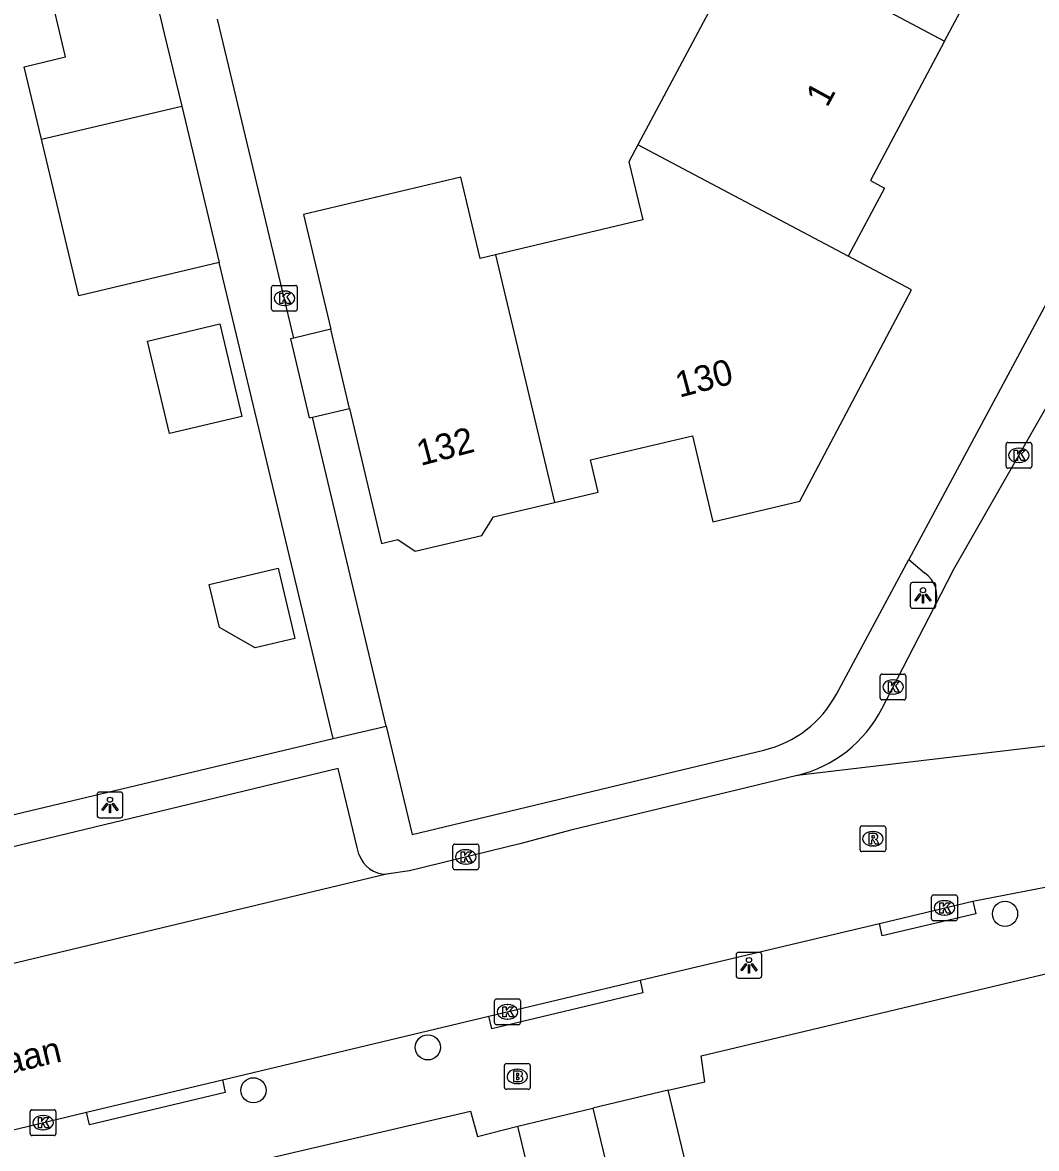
# Model space of a CAD drawing. Extents: x 158461 to 159795, y 387220 to 388672.
# Drawn here: x 159356.03 to 159395.42, y 388488.3 to 388532.04 of the extents above; entities that cross this region are included whole.
import ezdxf

# ---------------------------------------------------------------- set-up
doc = ezdxf.new("R2010")
doc.units = 0
for name, color, linetype in [('IMGEO_Boom', 7, 'Continuous'), ('IMGEO_Brandkraan', 7, 'Continuous'), ('IMGEO_Kolk', 7, 'Continuous'), ('IMGEO_Lichtpunt', 7, 'Continuous'), ('IMGEO_Openbare_ruimte_label', 7, 'Continuous'), ('IMGEO_Pand', 7, 'Continuous'), ('IMGEO_Pand_nummerreeks', 7, 'Continuous'), ('IMGEO_Rijbaan_lokaal_open', 7, 'Continuous'), ('IMGEO_Rioolput', 7, 'Continuous'), ('IMGEO_Voetpad_open', 7, 'Continuous')]:
    doc.layers.add(name, color=color, linetype=linetype)

msp = doc.modelspace()

# ---------------------------------------------------------------- linework, layer by layer
at = {"layer": 'IMGEO_Boom'}
for centre in [(159394.195, 388497.416), (159371.777, 388492.229), (159365.003, 388490.563)]:
    msp.add_circle(centre, 0.489, dxfattribs=at)
at = {"layer": 'IMGEO_Brandkraan'}
for p, q in [((159374.752, 388490.674), (159374.752, 388491.526)), ((159374.827, 388491.6), (159375.679, 388491.6)), ((159375.24, 388491.38), (159375.265, 388491.38)), ((159375.753, 388491.526), (159375.753, 388490.674)), ((159375.679, 388490.6), (159374.827, 388490.6)), ((159375.263, 388490.82), (159375.238, 388490.82))]:
    msp.add_line(p, q, dxfattribs=at)
for points in [[(159374.752, 388490.674), (159374.752, 388491.526)], [(159374.827, 388491.6), (159375.679, 388491.6)], [(159375.1, 388491.3), (159375.1, 388490.9), (159375.313, 388490.9)], [(159375.331, 388491.3), (159375.1, 388491.3)], [(159375.753, 388491.526), (159375.753, 388490.674)], [(159375.279, 388491.219), (159375.225, 388491.219), (159375.225, 388491.143)], [(159375.225, 388491.143), (159375.278, 388491.143)], [(159375.287, 388491.067), (159375.225, 388491.067), (159375.225, 388490.986)], [(159375.225, 388490.986), (159375.287, 388490.986)], [(159375.679, 388490.6), (159374.827, 388490.6)]]:
    msp.add_lwpolyline(points, dxfattribs=at)
for centre, radius, start, end in [((159374.829, 388491.524), 0.0765, 91.552, 178.448), ((159374.829, 388491.524), 0.0765, 91.552, 178.448), ((159375.335, 388491.155), 0.145, 59.4692, 91.5367), ((159375.677, 388491.524), 0.0765, 1.552, 88.448), ((159375.677, 388491.524), 0.0765, 1.552, 88.448), ((159375.28, 388491.181), 0.0379, 267.8285, 90.9355), ((159375.288, 388491.026), 0.0404, 269.8759, 90.5077), ((159375.319, 388491.151), 0.251, 268.6676, 293.5347), ((159375.36, 388491.202), 0.0922, 285.5137, 58.1501), ((159375.365, 388491.01), 0.105, 301.3115, 78.989), ((159374.829, 388490.676), 0.0765, 181.552, 268.448), ((159374.829, 388490.676), 0.0765, 181.552, 268.448), ((159375.677, 388490.676), 0.0765, 271.552, 358.448), ((159375.677, 388490.676), 0.0765, 271.552, 358.448)]:
    msp.add_arc(centre, radius, start, end, dxfattribs=at)
for centre, major_axis, ratio, start_param, end_param in [((159375.239, 388491.1), (-0.387, 0.002), 0.722429, 4.712389, 7.853982), ((159375.264, 388491.1), (-0.39, 0.002), 0.717154, 1.570796, 4.712389)]:
    msp.add_ellipse(centre, major_axis=major_axis, ratio=ratio, start_param=start_param, end_param=end_param, dxfattribs=at)
at = {"layer": 'IMGEO_Kolk'}
for p, q in [((159365.705, 388520.904), (159365.705, 388521.756)), ((159365.78, 388521.83), (159366.632, 388521.83)), ((159366.193, 388521.61), (159366.218, 388521.61)), ((159366.706, 388521.756), (159366.706, 388520.904)), ((159366.216, 388521.05), (159366.191, 388521.05)), ((159366.632, 388520.83), (159365.78, 388520.83)), ((159394.235, 388514.802), (159394.235, 388515.654)), ((159394.31, 388515.728), (159395.162, 388515.728)), ((159394.723, 388515.508), (159394.748, 388515.508)), ((159395.236, 388515.654), (159395.236, 388514.802)), ((159394.746, 388514.948), (159394.721, 388514.948)), ((159395.162, 388514.728), (159394.31, 388514.728)), ((159389.344, 388505.802), (159389.344, 388506.654)), ((159389.419, 388506.728), (159390.271, 388506.728)), ((159390.345, 388506.654), (159390.345, 388505.802)), ((159389.832, 388506.508), (159389.857, 388506.508)), ((159390.271, 388505.728), (159389.419, 388505.728)), ((159389.855, 388505.948), (159389.83, 388505.948)), ((159372.751, 388499.202), (159372.751, 388500.054)), ((159372.826, 388500.128), (159373.678, 388500.128)), ((159373.752, 388500.054), (159373.752, 388499.202)), ((159373.239, 388499.908), (159373.264, 388499.908)), ((159373.262, 388499.348), (159373.237, 388499.348)), ((159373.678, 388499.128), (159372.826, 388499.128)), ((159391.345, 388497.223), (159391.345, 388498.075)), ((159391.42, 388498.149), (159392.272, 388498.149)), ((159391.833, 388497.929), (159391.858, 388497.929)), ((159392.346, 388498.075), (159392.346, 388497.223)), ((159392.272, 388497.149), (159391.42, 388497.149)), ((159391.856, 388497.369), (159391.831, 388497.369)), ((159374.371, 388493.184), (159374.371, 388494.036)), ((159374.446, 388494.11), (159375.298, 388494.11)), ((159375.372, 388494.036), (159375.372, 388493.184)), ((159374.859, 388493.89), (159374.884, 388493.89)), ((159375.298, 388493.11), (159374.446, 388493.11)), ((159374.882, 388493.33), (159374.857, 388493.33)), ((159356.33, 388488.879), (159356.33, 388489.731)), ((159356.405, 388489.805), (159357.257, 388489.805)), ((159356.818, 388489.585), (159356.843, 388489.585)), ((159357.331, 388489.731), (159357.331, 388488.879)), ((159357.257, 388488.805), (159356.405, 388488.805)), ((159356.841, 388489.025), (159356.816, 388489.025))]:
    msp.add_line(p, q, dxfattribs=at)
for points in [[(159365.705, 388520.904), (159365.705, 388521.756)], [(159365.78, 388521.83), (159366.632, 388521.83)], [(159366.026, 388521.53), (159366.149, 388521.53), (159366.149, 388521.379), (159366.279, 388521.53), (159366.443, 388521.53), (159366.297, 388521.379), (159366.45, 388521.13), (159366.298, 388521.13), (159366.213, 388521.294), (159366.149, 388521.227), (159366.149, 388521.13), (159366.026, 388521.13), (159366.026, 388521.53)], [(159366.706, 388521.756), (159366.706, 388520.904)], [(159366.632, 388520.83), (159365.78, 388520.83)], [(159394.235, 388514.802), (159394.235, 388515.654)], [(159394.31, 388515.728), (159395.162, 388515.728)], [(159394.556, 388515.428), (159394.679, 388515.428), (159394.679, 388515.277), (159394.809, 388515.428), (159394.973, 388515.428), (159394.827, 388515.277), (159394.98, 388515.028), (159394.828, 388515.028), (159394.743, 388515.192), (159394.679, 388515.125), (159394.679, 388515.028), (159394.556, 388515.028), (159394.556, 388515.428)], [(159395.236, 388515.654), (159395.236, 388514.802)], [(159395.162, 388514.728), (159394.31, 388514.728)], [(159389.344, 388505.802), (159389.344, 388506.654)], [(159389.419, 388506.728), (159390.271, 388506.728)], [(159390.345, 388506.654), (159390.345, 388505.802)], [(159389.665, 388506.428), (159389.788, 388506.428), (159389.788, 388506.277), (159389.918, 388506.428), (159390.082, 388506.428), (159389.936, 388506.277), (159390.089, 388506.028), (159389.937, 388506.028), (159389.852, 388506.192), (159389.788, 388506.125), (159389.788, 388506.028), (159389.665, 388506.028), (159389.665, 388506.428)], [(159390.271, 388505.728), (159389.419, 388505.728)], [(159372.751, 388499.202), (159372.751, 388500.054)], [(159372.826, 388500.128), (159373.678, 388500.128)], [(159373.752, 388500.054), (159373.752, 388499.202)], [(159373.072, 388499.828), (159373.195, 388499.828), (159373.195, 388499.677), (159373.325, 388499.828), (159373.489, 388499.828), (159373.343, 388499.677), (159373.496, 388499.428), (159373.344, 388499.428), (159373.259, 388499.592), (159373.195, 388499.525), (159373.195, 388499.428), (159373.072, 388499.428), (159373.072, 388499.828)], [(159373.678, 388499.128), (159372.826, 388499.128)], [(159391.345, 388497.223), (159391.345, 388498.075)], [(159391.42, 388498.149), (159392.272, 388498.149)], [(159392.346, 388498.075), (159392.346, 388497.223)], [(159391.666, 388497.849), (159391.789, 388497.849), (159391.789, 388497.698), (159391.919, 388497.849), (159392.083, 388497.849), (159391.937, 388497.698), (159392.09, 388497.449), (159391.938, 388497.449), (159391.853, 388497.613), (159391.789, 388497.546), (159391.789, 388497.449), (159391.666, 388497.449), (159391.666, 388497.849)], [(159392.272, 388497.149), (159391.42, 388497.149)], [(159374.371, 388493.184), (159374.371, 388494.036)], [(159374.446, 388494.11), (159375.298, 388494.11)], [(159375.372, 388494.036), (159375.372, 388493.184)], [(159374.692, 388493.81), (159374.815, 388493.81), (159374.815, 388493.659), (159374.945, 388493.81), (159375.109, 388493.81), (159374.963, 388493.659), (159375.116, 388493.41), (159374.964, 388493.41), (159374.879, 388493.574), (159374.815, 388493.507), (159374.815, 388493.41), (159374.692, 388493.41), (159374.692, 388493.81)], [(159375.298, 388493.11), (159374.446, 388493.11)], [(159356.33, 388488.879), (159356.33, 388489.731)], [(159356.405, 388489.805), (159357.257, 388489.805)], [(159357.331, 388489.731), (159357.331, 388488.879)], [(159356.651, 388489.505), (159356.774, 388489.505), (159356.774, 388489.354), (159356.904, 388489.505), (159357.068, 388489.505), (159356.922, 388489.354), (159357.075, 388489.105), (159356.923, 388489.105), (159356.838, 388489.269), (159356.774, 388489.202), (159356.774, 388489.105), (159356.651, 388489.105), (159356.651, 388489.505)], [(159357.257, 388488.805), (159356.405, 388488.805)]]:
    msp.add_lwpolyline(points, dxfattribs=at)
for centre, start, end in [((159365.782, 388521.754), 91.552, 178.448), ((159365.782, 388521.754), 91.552, 178.448), ((159366.63, 388521.754), 1.552, 88.448), ((159366.63, 388521.754), 1.552, 88.448), ((159365.782, 388520.906), 181.552, 268.448), ((159365.782, 388520.906), 181.552, 268.448), ((159366.63, 388520.906), 271.552, 358.448), ((159366.63, 388520.906), 271.552, 358.448), ((159394.312, 388515.652), 91.552, 178.448), ((159394.312, 388515.652), 91.552, 178.448), ((159395.16, 388515.652), 1.552, 88.448), ((159395.16, 388515.652), 1.552, 88.448), ((159394.312, 388514.804), 181.552, 268.448), ((159394.312, 388514.804), 181.552, 268.448), ((159395.16, 388514.804), 271.552, 358.448), ((159395.16, 388514.804), 271.552, 358.448), ((159389.421, 388506.652), 91.552, 178.448), ((159389.421, 388506.652), 91.552, 178.448), ((159390.269, 388506.652), 1.552, 88.448), ((159390.269, 388506.652), 1.552, 88.448), ((159389.421, 388505.804), 181.552, 268.448), ((159389.421, 388505.804), 181.552, 268.448), ((159390.269, 388505.804), 271.552, 358.448), ((159390.269, 388505.804), 271.552, 358.448), ((159372.828, 388500.052), 91.552, 178.448), ((159372.828, 388500.052), 91.552, 178.448), ((159373.676, 388500.052), 1.552, 88.448), ((159373.676, 388500.052), 1.552, 88.448), ((159372.828, 388499.204), 181.552, 268.448), ((159372.828, 388499.204), 181.552, 268.448), ((159373.676, 388499.204), 271.552, 358.448), ((159373.676, 388499.204), 271.552, 358.448), ((159391.422, 388498.073), 91.552, 178.448), ((159391.422, 388498.073), 91.552, 178.448), ((159392.27, 388498.073), 1.552, 88.448), ((159392.27, 388498.073), 1.552, 88.448), ((159391.422, 388497.225), 181.552, 268.448), ((159391.422, 388497.225), 181.552, 268.448), ((159392.27, 388497.225), 271.552, 358.448), ((159392.27, 388497.225), 271.552, 358.448), ((159374.448, 388494.034), 91.552, 178.448), ((159374.448, 388494.034), 91.552, 178.448), ((159375.296, 388494.034), 1.552, 88.448), ((159375.296, 388494.034), 1.552, 88.448), ((159374.448, 388493.186), 181.552, 268.448), ((159374.448, 388493.186), 181.552, 268.448), ((159375.296, 388493.186), 271.552, 358.448), ((159375.296, 388493.186), 271.552, 358.448), ((159356.407, 388489.729), 91.552, 178.448), ((159356.407, 388489.729), 91.552, 178.448), ((159357.255, 388489.729), 1.552, 88.448), ((159357.255, 388489.729), 1.552, 88.448), ((159356.407, 388488.881), 181.552, 268.448), ((159356.407, 388488.881), 181.552, 268.448), ((159357.255, 388488.881), 271.552, 358.448), ((159357.255, 388488.881), 271.552, 358.448)]:
    msp.add_arc(centre, 0.0765, start, end, dxfattribs=at)
for centre, major_axis, ratio, start_param, end_param in [((159366.192, 388521.33), (-0.387, 0.002), 0.722429, 4.712389, 7.853982), ((159366.217, 388521.33), (-0.39, 0.002), 0.717154, 1.570796, 4.712389), ((159394.722, 388515.228), (-0.387, 0.002), 0.722429, 4.712389, 7.853982), ((159394.747, 388515.228), (-0.39, 0.002), 0.717154, 1.570796, 4.712389), ((159389.831, 388506.228), (-0.387, 0.002), 0.722429, 4.712389, 7.853982), ((159389.856, 388506.228), (-0.39, 0.002), 0.717154, 1.570796, 4.712389), ((159373.238, 388499.628), (-0.387, 0.002), 0.722429, 4.712389, 7.853982), ((159373.263, 388499.628), (-0.39, 0.002), 0.717154, 1.570796, 4.712389), ((159391.832, 388497.649), (-0.387, 0.002), 0.722429, 4.712389, 7.853982), ((159391.857, 388497.649), (-0.39, 0.002), 0.717154, 1.570796, 4.712389), ((159374.858, 388493.61), (-0.387, 0.002), 0.722429, 4.712389, 7.853982), ((159374.883, 388493.61), (-0.39, 0.002), 0.717154, 1.570796, 4.712389), ((159356.817, 388489.305), (-0.387, 0.002), 0.722429, 4.712389, 7.853982), ((159356.842, 388489.305), (-0.39, 0.002), 0.717154, 1.570796, 4.712389)]:
    msp.add_ellipse(centre, major_axis=major_axis, ratio=ratio, start_param=start_param, end_param=end_param, dxfattribs=at)
at = {"layer": 'IMGEO_Lichtpunt'}
for p, q in [((159390.511, 388510.191), (159390.511, 388509.384)), ((159390.511, 388510.191), (159390.511, 388509.384)), ((159391.413, 388510.286), (159390.605, 388510.286)), ((159391.413, 388510.286), (159390.605, 388510.286)), ((159391.507, 388509.384), (159391.507, 388510.191)), ((159391.507, 388509.384), (159391.507, 388510.191)), ((159390.605, 388509.29), (159391.413, 388509.29)), ((159390.605, 388509.29), (159391.413, 388509.29)), ((159358.932, 388502.051), (159358.932, 388501.244)), ((159358.932, 388502.051), (159358.932, 388501.244)), ((159359.834, 388502.146), (159359.026, 388502.146)), ((159359.834, 388502.146), (159359.026, 388502.146)), ((159359.928, 388501.244), (159359.928, 388502.051)), ((159359.928, 388501.244), (159359.928, 388502.051)), ((159359.026, 388501.15), (159359.834, 388501.15)), ((159359.026, 388501.15), (159359.834, 388501.15)), ((159383.752, 388495.823), (159383.752, 388495.016)), ((159383.752, 388495.823), (159383.752, 388495.016)), ((159384.654, 388495.918), (159383.846, 388495.918)), ((159384.654, 388495.918), (159383.846, 388495.918)), ((159384.748, 388495.016), (159384.748, 388495.823)), ((159384.748, 388495.016), (159384.748, 388495.823)), ((159383.846, 388494.922), (159384.654, 388494.922)), ((159383.846, 388494.922), (159384.654, 388494.922))]:
    msp.add_line(p, q, dxfattribs=at)
for points in [[(159390.885, 388509.855), (159390.924, 388509.827), (159390.736, 388509.565), (159390.698, 388509.592), (159390.885, 388509.855)], [(159390.987, 388509.807), (159391.034, 388509.807), (159391.034, 388509.485), (159390.987, 388509.485), (159390.987, 388509.807)], [(159391.097, 388509.827), (159391.135, 388509.854), (159391.322, 388509.592), (159391.283, 388509.564), (159391.097, 388509.827)], [(159359.306, 388501.715), (159359.345, 388501.687), (159359.157, 388501.425), (159359.119, 388501.452), (159359.306, 388501.715)], [(159359.408, 388501.667), (159359.455, 388501.667), (159359.455, 388501.345), (159359.408, 388501.345), (159359.408, 388501.667)], [(159359.518, 388501.687), (159359.556, 388501.714), (159359.743, 388501.452), (159359.704, 388501.424), (159359.518, 388501.687)], [(159384.126, 388495.487), (159384.165, 388495.459), (159383.977, 388495.197), (159383.939, 388495.224), (159384.126, 388495.487)], [(159384.228, 388495.439), (159384.275, 388495.439), (159384.275, 388495.117), (159384.228, 388495.117), (159384.228, 388495.439)], [(159384.338, 388495.459), (159384.376, 388495.486), (159384.563, 388495.224), (159384.524, 388495.196), (159384.338, 388495.459)]]:
    msp.add_lwpolyline(points, dxfattribs=at)
for centre in [(159391.01, 388509.989), (159359.431, 388501.849), (159384.251, 388495.621)]:
    msp.add_circle(centre, 0.0994, dxfattribs=at)
for centre, start, end in [((159390.605, 388510.191), 90, 180), ((159390.605, 388510.191), 90, 180), ((159391.413, 388510.191), 0, 90), ((159391.413, 388510.191), 0, 90), ((159390.605, 388509.384), 180, 270), ((159390.605, 388509.384), 180, 270), ((159391.413, 388509.384), 270, 0), ((159391.413, 388509.384), 270, 360), ((159359.026, 388502.051), 90, 180), ((159359.026, 388502.051), 90, 180), ((159359.834, 388502.051), 0, 90), ((159359.834, 388502.051), 0, 90), ((159359.026, 388501.244), 180, 270), ((159359.026, 388501.244), 180, 270), ((159359.834, 388501.244), 270, 0), ((159359.834, 388501.244), 270, 360), ((159383.846, 388495.823), 90, 180), ((159383.846, 388495.823), 90, 180), ((159384.654, 388495.823), 0, 90), ((159384.654, 388495.823), 0, 90), ((159383.846, 388495.016), 180, 270), ((159383.846, 388495.016), 180, 270), ((159384.654, 388495.016), 270, 0), ((159384.654, 388495.016), 270, 360)]:
    msp.add_arc(centre, 0.0946, start, end, dxfattribs=at)
at = {"layer": 'IMGEO_Pand'}
for points in [[(159380.404, 388537.399), (159378.934, 388534.64), (159382.765, 388532.605), (159379.933, 388527.289)], [(159380.404, 388537.399), (159391.848, 388531.321)], [(159391.848, 388531.321), (159394.689, 388536.669)], [(159360.829, 388534.635), (159361.542, 388531.612), (159362.217, 388528.797)], [(159356.767, 388527.513), (159356.095, 388530.314), (159357.698, 388530.705), (159356.987, 388533.729)], [(159391.848, 388531.321), (159388.969, 388525.901), (159389.513, 388525.612), (159388.109, 388522.968)], [(159356.767, 388527.513), (159362.217, 388528.797)], [(159362.217, 388528.797), (159363.674, 388522.725)], [(159363.674, 388522.725), (159358.227, 388521.427), (159356.767, 388527.513)], [(159379.933, 388527.289), (159379.585, 388526.636), (159380.128, 388524.378), (159374.41, 388523.023)], [(159388.109, 388522.968), (159379.933, 388527.289)], [(159374.41, 388523.023), (159373.805, 388522.88), (159373.058, 388526.032), (159366.947, 388524.584), (159368.003, 388520.126)], [(159374.41, 388523.023), (159376.692, 388513.399)], [(159376.692, 388513.399), (159378.392, 388513.802), (159378.096, 388515.051), (159382.054, 388515.989), (159382.846, 388512.648), (159386.221, 388513.448), (159390.565, 388521.663), (159388.109, 388522.968)], [(159360.888, 388519.665), (159363.701, 388520.332), (159364.552, 388516.742), (159361.739, 388516.075), (159360.888, 388519.665)], [(159366.566, 388519.786), (159366.44, 388519.756), (159367.168, 388516.683), (159367.299, 388516.714)], [(159368.003, 388520.126), (159366.566, 388519.786)], [(159368.731, 388517.054), (159368.003, 388520.126)], [(159367.299, 388516.714), (159368.731, 388517.054)], [(159368.731, 388517.054), (159369.975, 388511.807), (159370.617, 388511.96), (159371.291, 388511.503), (159373.879, 388512.116), (159374.325, 388512.838), (159376.692, 388513.399)], [(159365.969, 388510.848), (159366.616, 388508.119), (159365.073, 388507.753), (159363.679, 388508.535), (159363.282, 388510.212), (159365.969, 388510.848)], [(159381.109, 388490.566), (159378.192, 388489.866)], [(159386.348, 388482.74), (159383.17, 388481.977), (159381.109, 388490.566)], [(159375.277, 388489.167), (159378.192, 388489.866)], [(159378.192, 388489.866), (159382.381, 388472.4)], [(159382.381, 388472.4), (159377.392, 388471.202), (159378.039, 388468.505), (159374.944, 388467.766), (159373.045, 388475.717), (159374.749, 388476.126), (159373.862, 388479.823), (159377.321, 388480.653), (159375.277, 388489.167)]]:
    msp.add_lwpolyline(points, dxfattribs=at)
at = {"layer": 'IMGEO_Rijbaan_lokaal_open'}
for points in [[(159391.451, 388509.346), (159392.201, 388510.803), (159396.095, 388517.605), (159400.019, 388525.016)], [(159389.411, 388505.383), (159391.451, 388509.346)], [(159401.552, 388504.614), (159386.121, 388502.795)], [(159386.121, 388502.795), (159377.333, 388500.669), (159375.408, 388500.154), (159371.062, 388499.094), (159370.175, 388498.955)], [(159370.175, 388498.955), (159343.948, 388492.68)], [(159392.948, 388497.91), (159397.759, 388498.842)], [(159389.315, 388497.045), (159392.948, 388497.91)], [(159380.019, 388494.834), (159389.315, 388497.045)], [(159374.149, 388493.437), (159380.019, 388494.834)], [(159363.798, 388490.968), (159374.149, 388493.437)], [(159358.521, 388489.709), (159363.798, 388490.968)], [(159355.517, 388488.992), (159358.521, 388489.709)]]:
    msp.add_lwpolyline(points, dxfattribs=at)
msp.add_arc((159384.941, 388507.68), 5.026, 283.5803, 332.7987, dxfattribs=at)
at = {"layer": 'IMGEO_Rioolput'}
for p, q in [((159388.563, 388499.908), (159388.563, 388500.76)), ((159388.638, 388500.834), (159389.49, 388500.834)), ((159389.051, 388500.614), (159389.076, 388500.614)), ((159389.564, 388500.76), (159389.564, 388499.908)), ((159389.074, 388500.054), (159389.049, 388500.054)), ((159389.49, 388499.834), (159388.638, 388499.834))]:
    msp.add_line(p, q, dxfattribs=at)
for points in [[(159388.563, 388499.908), (159388.563, 388500.76)], [(159388.638, 388500.834), (159389.49, 388500.834)], [(159389.152, 388500.532), (159388.9, 388500.534), (159388.9, 388500.134)], [(159389.564, 388500.76), (159389.564, 388499.908)], [(159388.9, 388500.134), (159389.024, 388500.134), (159389.024, 388500.296), (159389.035, 388500.296)], [(159389.078, 388500.453), (159389.024, 388500.453), (159389.024, 388500.372)], [(159389.024, 388500.372), (159389.076, 388500.372)], [(159389.082, 388500.267), (159389.153, 388500.134), (159389.293, 388500.134), (159389.228, 388500.26)], [(159389.49, 388499.834), (159388.638, 388499.834)]]:
    msp.add_lwpolyline(points, dxfattribs=at)
for centre, radius, start, end in [((159388.64, 388500.758), 0.0765, 91.552, 178.448), ((159388.64, 388500.758), 0.0765, 91.552, 178.448), ((159389.151, 388500.422), 0.109, 350.3612, 89.416), ((159389.488, 388500.758), 0.0765, 1.552, 88.448), ((159389.488, 388500.758), 0.0765, 1.552, 88.448), ((159389.034, 388500.243), 0.0533, 26.0293, 88.6989), ((159389.06, 388500.561), 0.19, 274.7715, 282.9687), ((159389.084, 388500.357), 0.0964, 77.0061, 93.1865), ((159389.098, 388500.414), 0.0378, 276.6634, 79.6772), ((159389.149, 388500.422), 0.112, 277.5842, 350.9817), ((159389.133, 388500.207), 0.108, 29.5134, 73.7905), ((159388.64, 388499.91), 0.0765, 181.552, 268.448), ((159388.64, 388499.91), 0.0765, 181.552, 268.448), ((159389.488, 388499.91), 0.0765, 271.552, 358.448), ((159389.488, 388499.91), 0.0765, 271.552, 358.448)]:
    msp.add_arc(centre, radius, start, end, dxfattribs=at)
for centre, major_axis, ratio, start_param, end_param in [((159389.05, 388500.334), (-0.387, 0.002), 0.722429, 4.712389, 7.853982), ((159389.075, 388500.334), (-0.39, 0.002), 0.717154, 1.570796, 4.712389)]:
    msp.add_ellipse(centre, major_axis=major_axis, ratio=ratio, start_param=start_param, end_param=end_param, dxfattribs=at)
at = {"layer": 'IMGEO_Voetpad_open'}
for points in [[(159419.456, 388565.205), (159390.453, 388511.176)], [(159366.566, 388519.786), (159363.61, 388532.173)], [(159368.096, 388504.226), (159363.674, 388522.725)], [(159370.163, 388504.712), (159367.299, 388516.714)], [(159387.649, 388505.953), (159390.453, 388511.176)], [(159390.453, 388511.176), (159391.063, 388510.66)], [(159368.096, 388504.226), (159370.163, 388504.712)], [(159370.163, 388504.712), (159371.168, 388500.5), (159384.828, 388503.777)], [(159334.651, 388493.389), (159336.665, 388492.208), (159343.392, 388493.868), (159342.312, 388498.141), (159352.769, 388500.581), (159355.542, 388501.241), (159368.096, 388504.226)], [(159369.097, 388499.73), (159369.032, 388500), (159368.291, 388503.06), (159355.567, 388500), (159343.89, 388497.192), (159344.648, 388494.056)], [(159392.948, 388497.91), (159393.058, 388497.423), (159389.425, 388496.558), (159389.315, 388497.045)], [(159381.109, 388490.566), (159382.532, 388490.889), (159382.394, 388491.907), (159396.696, 388495.306)], [(159380.019, 388494.834), (159380.129, 388494.347), (159374.259, 388492.95), (159374.149, 388493.437)], [(159363.798, 388490.968), (159363.908, 388490.481), (159358.631, 388489.222), (159358.521, 388489.709)], [(159336.805, 388481.216), (159373.435, 388489.753), (159373.712, 388488.765), (159375.277, 388489.167)]]:
    msp.add_lwpolyline(points, dxfattribs=at)
for centre, radius, start, end in [((159390.503, 388509.78), 1.043, 335.3812, 57.5206), ((159383.812, 388508.01), 4.354, 283.4919, 331.7983), ((159370.184, 388500.105), 1.15, 199.0135, 269.56)]:
    msp.add_arc(centre, radius, start, end, dxfattribs=at)

# ---------------------------------------------------------------- texts
at = {"layer": 'IMGEO_Openbare_ruimte_label'}
msp.add_text('Bourgognelaan', height=1, rotation=13.4111, dxfattribs=at).set_placement((159348.789, 388489.591))
at = {"layer": 'IMGEO_Pand_nummerreeks'}
for s, rotation, p in [('1', 61.3824, (159387.285, 388528.709)), ('130', 14.7695, (159381.547, 388517.464)), ('132', 14.7709, (159371.495, 388514.813))]:
    msp.add_text(s, height=1, rotation=rotation, dxfattribs=at).set_placement(p)

doc.saveas('drawing.dxf')
